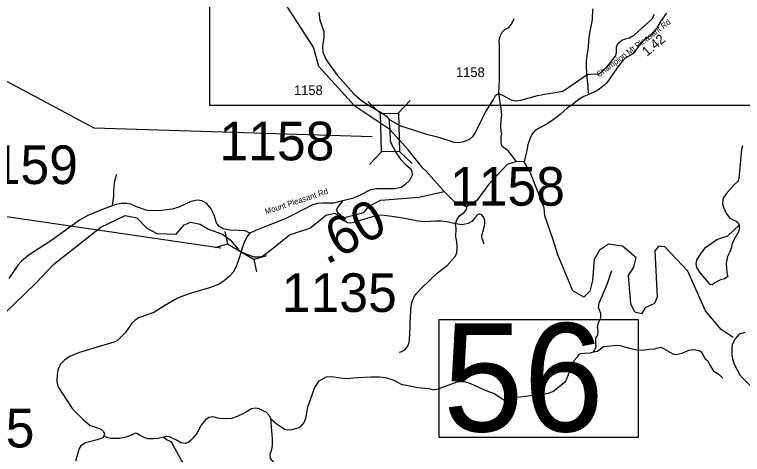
# Model space of a CAD drawing. Extents: x 1248089 to 1457196, y 820910 to 988753.
# Drawn here: x 1298239 to 1307656, y 863143 to 868837 of the extents above; entities that cross this region are included whole.
import ezdxf

# ---------------------------------------------------------------- set-up
doc = ezdxf.new("R2010")
doc.units = 0
for name, color, linetype in [('Exist Hydrographic Creek Single Shore', 7, 'Continuous'), ('Exist Hydrographic Misc Water Feature', 7, 'Continuous'), ('Exist Hydrographic River Shore', 7, 'Continuous'), ('Exist Road Non-System Type 51', 7, 'Continuous'), ('Exist Road Primary NC Structure Standard Bridge Number Label', 7, 'Continuous'), ('Exist Road Secondary Structure Pipe CELL', 7, 'Continuous'), ('Exist Road Secondary Structure Standard Bridge CELL', 7, 'Continuous'), ('Exist Road Secondary Structure Standard Bridge Number Label', 7, 'Continuous'), ('Exist Road Secondary Type 41 Attributed', 7, 'Continuous'), ('Exist Road Secondary Type 51 Attributed', 7, 'Continuous'), ('Exist Road Secondary Type 51 Label', 7, 'Continuous'), ('Map Preparation Inset Cut Line', 7, 'Continuous'), ('Prop GRAU CAT1 Cell', 7, 'Continuous'), ('Prop Lane Arrow CELL', 7, 'Continuous'), ('Prop Lane Lines', 7, 'Continuous')]:
    doc.layers.add(name, color=color, linetype=linetype)

msp = doc.modelspace()

# ---------------------------------------------------------------- linework, layer by layer
at = {"layer": 'Exist Hydrographic Creek Single Shore'}
for points in [[(1303093.8, 867350), (1302639.5, 867652), (1302176.1, 868162.3), (1302105.2, 868413.3), (1301646.2, 869131.6), (1301416.3, 869622.1), (1301335.3, 869705.8), (1300886.2, 869793.6), (1300730.2, 869862.4), (1300642.2, 870041.4), (1300465.1, 870227.2), (1300308.2, 870363.3), (1300060.1, 870463.4), (1299993.2, 870454.9), (1300014.2, 870303.5), (1300085.2, 870095.2), (1300074.2, 870003.6), (1300006.2, 869939.2), (1299907.2, 869974.1), (1299596.2, 870256.1), (1299386.1, 870519.6), (1299117.4, 870730.1), (1298692.6, 870997)], [(1304731.3, 866935.9), (1304630.4, 867068.1), (1304578.2, 867106), (1304554.7, 867120), (1304538.8, 867149.2), (1304533.3, 867190.2), (1304533.8, 867230.8), (1304536.6, 867261.8), (1304542.8, 867295.7), (1304535.5, 867318.1), (1304532.7, 867390.1), (1304534.1, 867474.3), (1304542.5, 867533.1), (1304531.9, 867655.6), (1304520.4, 867700.1), (1304503.7, 867823.1), (1304507.6, 867900.9), (1304513.2, 867997.3), (1304512.1, 868294.1), (1304514.3, 868422), (1304509, 868500.4), (1304523.6, 868558.8), (1304549.5, 868607), (1304583.6, 868642.2), (1304615.9, 868658.7), (1304635.5, 868669.9), (1304652.8, 868690.6), (1304670.1, 868711.3), (1304704.4, 868783.9)], [(1303796.3, 866547.5), (1303565.5, 866811), (1303527.5, 866843), (1303335.1, 867080.6), (1303093.8, 867350)], [(1307535.8, 864658.3), (1307382.5, 864762.1), (1307179.5, 865002.5), (1306949.4, 865515.9), (1306654.5, 865830.2), (1306572.7, 865838.8), (1306521.1, 865778.5), (1306551.2, 865180), (1306516.8, 865098.2), (1306396.3, 865042.2), (1306349, 864964.7), (1306262.9, 864986.3), (1306214.4, 865090.7), (1306181.2, 865459.9), (1306250.4, 865566.1), (1306280.1, 865688.1), (1306103.7, 865838.8), (1305923, 865864.7), (1305806.8, 865787.2), (1305738, 865666.6), (1305716.5, 865395.3), (1305682.1, 865257.5), (1305604.6, 865180), (1305462.6, 865261.8), (1305269, 865726.9), (1305207.4, 865921.8), (1305098.4, 866232.6), (1305092.3, 866334.5), (1304911.4, 866797.7), (1304831.3, 866930.6), (1304731.3, 866935.9), (1304613.3, 866895.6), (1304374.3, 866641), (1304219.3, 866430.8), (1304087.7, 866346.7), (1303928.6, 866416.9), (1303796.3, 866547.5)], [(1298515.3, 865360.2), (1298746.3, 865605), (1299357.2, 866085.1), (1299670.2, 866236.5), (1299819.2, 866207.3), (1299949.3, 866070), (1300081.3, 866001.7), (1300331.2, 865993.4), (1300434.3, 866116), (1300518.2, 866147.3), (1300642.3, 866121.8), (1300749.3, 866060.4), (1300931.5, 865993.7), (1301028, 865920), (1301130.4, 865798.1), (1301171, 865766.7), (1301331.8, 865701.3), (1301394.9, 865698.9), (1301446.1, 865710.8), (1301567.9, 865798.1), (1301798.3, 865983.6), (1302059.3, 866070.3), (1302271.3, 866240.1), (1302380.3, 866264.2), (1302504.3, 866209.1), (1302756.3, 866273), (1302833.3, 866360.1), (1302976.3, 866432.8), (1303469.3, 866472.1), (1303796.3, 866547.5)], [(1295634.2, 863415.5), (1295777.2, 863435.6), (1295962.3, 863530.3), (1296490.3, 863628.1), (1296591.3, 863665.4), (1296881.2, 863941.9), (1297212.3, 864152), (1297408.2, 864338.4), (1297623.2, 864573.7), (1297834.3, 864704.1), (1298515.3, 865360.2)]]:
    msp.add_lwpolyline(points, dxfattribs=at)
at = {"layer": 'Exist Hydrographic Misc Water Feature'}
for points in [[(1305670.6, 867803.7), (1305658.4, 867871.7), (1305659.2, 867909.6), (1305645.7, 868017.9), (1305645.3, 868089.9), (1305638.7, 868154), (1305638.6, 868234), (1305650.9, 868337.7), (1305666.5, 868409.3), (1305668.6, 868497.3), (1305673.5, 868537.2), (1305691.9, 868648.7), (1305696.2, 868656.6), (1305705.4, 868712.4), (1305709.6, 868720.3), (1305716.9, 868776.1), (1305721.9, 868912)], [(1306674.7, 868853.7), (1306652.2, 868830.2), (1306635.5, 868798.6), (1306606.6, 868759.2), (1306548.5, 868664.6), (1306480.5, 868578.3), (1306441.7, 868545.2), (1306391, 868512.4), (1306366.5, 868493), (1306319.3, 868438), (1306275.8, 868375.1), (1306236.8, 868330), (1306137.4, 868270.3), (1306112.9, 868246.9), (1306044.9, 868160.5), (1305970.5, 868050.3), (1305962.3, 868042.5), (1305933.2, 867995.2), (1305898.1, 867947.9), (1305875.7, 867926.5), (1305786.1, 867858.6), (1305761.8, 867843.2), (1305670.6, 867803.7)], [(1305670.6, 867803.7), (1305606.2, 867774.9), (1305541.3, 867736.4), (1305437.5, 867656.9), (1305394.8, 867627.9), (1305299, 867544.1), (1305207.4, 867474.3), (1305150.5, 867435.6), (1305053.2, 867377.9), (1305018.8, 867360.7), (1304972.1, 867329.8), (1304939.4, 867298.5), (1304912.3, 867251.2), (1304895.2, 867203.6), (1304895, 867195.6), (1304886.7, 867179.8), (1304886.5, 867171.8), (1304878.1, 867156), (1304863.9, 867060.4), (1304831.3, 866930.6)], [(1303217.2, 864467.4), (1303249.4, 864474.6), (1303289.9, 864495.7), (1303314.5, 864525.1), (1303339.6, 864572.5), (1303344.3, 864604.4), (1303348.5, 864612.3), (1303349.5, 864660.2), (1303353.9, 864676.1), (1303360.3, 864958), (1303364.6, 864971.8), (1303365.9, 865029.7), (1303370.2, 865043.7), (1303375.4, 865091.6), (1303384.1, 865123.4), (1303399, 865163), (1303415.6, 865192.6), (1303438.3, 865224), (1303503.9, 865294.6), (1303716.6, 865497.5), (1303724.6, 865501.4), (1303765.4, 865536.3), (1303836.5, 865586.7), (1303937.2, 865702.3), (1303962.2, 865749.7), (1303963, 865781.7), (1303967.2, 865789.6), (1303967.6, 865805.6), (1303963.9, 865821.7), (1303964.8, 865861.6), (1303961, 865869.7), (1303961.5, 865893.7), (1303947, 865958), (1303953.5, 866069.9), (1303942.5, 866118.1), (1303943, 866134.1), (1303964.2, 866189.6), (1304001.2, 866234.7), (1304017.6, 866250.3), (1304050.1, 866271.5), (1304070.6, 866293.1), (1304080.9, 866306.8), (1304091.4, 866330.6), (1304087.7, 866346.7)]]:
    msp.add_lwpolyline(points, dxfattribs=at)
at = {"layer": 'Exist Hydrographic River Shore'}
for points in [[(1307688.6, 864720.8), (1307612.1, 864700.8), (1307562.2, 864640.9)], [(1307837.5, 863953.6), (1307633, 864158.3), (1307548.3, 864315.8), (1307528.4, 864395.6), (1307523.4, 864435.6), (1307523.4, 864510.5), (1307528.4, 864565.4), (1307562.2, 864640.9)]]:
    msp.add_lwpolyline(points, dxfattribs=at)
at = {"layer": 'Exist Road Non-System Type 51'}
for points in [[(1307657.3, 867135.9), (1307643.3, 867087.9), (1307621.3, 866855.7), (1307611.3, 866719.6), (1307599.3, 866679.6), (1307551.3, 866631.6), (1307447.3, 866517.5), (1307409.4, 866464.5), (1307403.3, 866440.5), (1307397.3, 866384.5), (1307419.4, 866318.4), (1307455.4, 866252.4), (1307487.4, 866204.3), (1307535.4, 866180.3), (1307575.4, 866162.3), (1307601.4, 866140.3), (1307613.4, 866112.3), (1307613.4, 866062.2), (1307603.4, 866022.2), (1307539.4, 865912.1), (1307521, 865861.5), (1307515, 865821.4), (1307493, 865767.4), (1307463, 865705.4), (1307445, 865617.3), (1307451, 865551.2), (1307459, 865469.2), (1307469, 865445.2), (1307425, 865417.1), (1307373, 865401.1), (1307299, 865363.1), (1307265, 865337.1), (1307241, 865343.1), (1307191, 865399.1), (1307113, 865491.2), (1307065, 865563.2), (1307059, 865609.3), (1307065, 865659.3), (1307123, 865749.4), (1307179, 865819.4), (1307325, 865923.5), (1307469, 865973.6), (1307547, 866045.6), (1307613.4, 866112.3)], [(1299557.7, 866765.8), (1299533.9, 866678.2), (1299524.5, 866610.4), (1299519.4, 866552.4), (1299520.1, 866490.4), (1299510.8, 866424.5), (1299501.6, 866364.7)], [(1304312.4, 865867.9), (1304301.2, 865906.1), (1304287.8, 865938.4), (1304284.4, 865964.5), (1304287, 865994.4), (1304316.7, 866081.9), (1304323.6, 866125.8), (1304322.5, 866167.8), (1304311.3, 866208.1), (1304289.9, 866238.5), (1304258.1, 866251.2), (1304244.1, 866253.5), (1304228, 866245.8), (1304195.2, 866206.4), (1304154.2, 866159.2), (1304109.7, 866134.1), (1304069.4, 866122.9), (1304029.2, 866115.7), (1303943.5, 866129.4), (1303833.9, 866151.6), (1303760, 866161.1), (1303685.9, 866160.6), (1303555.8, 866155.2), (1303457.9, 866163.2), (1303314.4, 866192.1), (1303180.7, 866212.8), (1303057, 866233.3), (1302983.1, 866238.8), (1302937, 866235.7), (1302886.7, 866222.7), (1302780.1, 866192.8), (1302629, 866145.8), (1302586.8, 866136.6), (1302546.9, 866141.5), (1302513.3, 866160.1), (1302491.6, 866180.6), (1302478.2, 866210.9), (1302458.8, 866239.3), (1302431.2, 866261.8), (1302409.9, 866294.3), (1302406.2, 866310.4), (1302420.8, 866340.1), (1302492.6, 866428.7)], [(1301553.4, 863604.6), (1301623.7, 863543.6), (1301687, 863499), (1301733.9, 863470.9), (1301762, 863461.5), (1301825.2, 863466.2), (1301907.2, 863487.3), (1301949.4, 863510.8), (1301984.6, 863557.7), (1302008, 863613.9), (1302015, 863656.2), (1302033.8, 863759.3), (1302066.6, 863855.5), (1302120.2, 864002.1), (1302181.1, 864095.9), (1302277.2, 864147.5), (1302342.8, 864152.2), (1302452.9, 864133.4), (1302525.6, 864124), (1302682.6, 864138.1), (1302846.6, 864145.1), (1302955.3, 864149.2), (1303039.7, 864139.9), (1303145.1, 864102.3), (1303241.2, 864053.1), (1303351.3, 864032), (1303456.8, 864010.9), (1303597.3, 863994.5), (1303660.6, 863978.1), (1303730.9, 863994.5), (1303965.2, 864083.6), (1304054.3, 864085.9), (1304136.3, 864062.5), (1304337.8, 863968.7), (1304444.4, 863929.4), (1304577.9, 863844.9), (1304608.4, 863830.9), (1304643.5, 863840.3), (1304737.3, 863882.5), (1304786.5, 863887.2), (1304913, 863903.6), (1305032.5, 863912.9), (1305142.6, 863934), (1305201.2, 863957.5), (1305367.6, 864088.8), (1305379.3, 864114.6), (1305430.8, 864241.2), (1305475.4, 864356.1), (1305523.8, 864406.6), (1305542.5, 864439.4), (1305563.6, 864451.1), (1305612.8, 864453.5), (1305692.5, 864455.8), (1305727.6, 864469.9), (1305762.8, 864533.2), (1305760.4, 864594.2), (1305760.4, 864650.5), (1305783.9, 864685.6), (1305790.9, 864737.2), (1305779.2, 864798.2), (1305793.2, 864847.4), (1305823.7, 864910.7), (1305823.7, 864967), (1305795.6, 865046.7), (1305804.9, 865105.4), (1305840.1, 865192.1), (1305912.3, 865356.8), (1305968.6, 865523.3)], [(1305727.6, 864469.9), (1305780.9, 864479.6), (1305860.5, 864538.2), (1306033.9, 864559.3), (1306076.1, 864554.6), (1306132.3, 864533.5), (1306214.3, 864514.8), (1306294, 864496), (1306366.6, 864491.3), (1306444, 864505.4), (1306516.6, 864510.1), (1306568.2, 864524.1), (1306601, 864531.2), (1306636.1, 864512.4), (1306757.9, 864444.4), (1306800.1, 864437.4), (1306875.1, 864451.5), (1306964.1, 864491.3), (1307022.7, 864503), (1307095.4, 864489), (1307121.1, 864472.6), (1307142.2, 864437.4), (1307173.5, 864381.4), (1307206.3, 864360.3), (1307234.4, 864299.3), (1307279, 864231.3), (1307361, 864175), (1307400.8, 864130.5)], [(1301553.4, 863604.6), (1301534.6, 863649.8), (1301498.4, 863683.6), (1301404.4, 863731.8), (1301361, 863741.5), (1301305.5, 863734.2), (1301226, 863683.6), (1301119.9, 863632.9), (1301045.2, 863608.8), (1300980.1, 863601.5), (1300886, 863608.8), (1300806.5, 863628.1), (1300751, 863620.8), (1300707.6, 863591.9), (1300652.2, 863521.9), (1300601.5, 863420.6), (1300543.7, 863353), (1300509.9, 863316.8), (1300483.4, 863297.5), (1300449.7, 863285.5), (1300391.8, 863295.1), (1300336.3, 863326.5), (1300244.7, 863372.3), (1300201.3, 863374.8), (1300172.4, 863365.1)], [(1301948.8, 862635.2), (1301820.5, 862767.5), (1301762, 862847.2), (1301654.2, 862936.3), (1301633.1, 862978.5), (1301605, 863025.4), (1301551.1, 863091), (1301546.4, 863147.3), (1301569.8, 863205.9), (1301576.9, 863264.6), (1301574.5, 863346.6), (1301553.4, 863604.6)], [(1300172.4, 863365.1), (1300095.2, 863348.2), (1300032.6, 863343.4), (1299967.5, 863345.8), (1299916.8, 863360.3), (1299863.8, 863389.2), (1299822.8, 863415.8), (1299804.9, 863418.2), (1299768.7, 863398.9), (1299696.4, 863370), (1299595.1, 863348.3), (1299484.2, 863350.7), (1299433.6, 863360.3), (1299395.8, 863382.1)], [(1300172.4, 863365.1), (1300206.4, 863337.3), (1300261.8, 863308.3), (1300293.2, 863257.6), (1300334.1, 863180.4), (1300394.4, 863067), (1300430.6, 863018.8), (1300471.6, 862956.1), (1300507.7, 862893.3), (1300558.4, 862830.6), (1300596.9, 862794.4), (1300664.4, 862784.7), (1300710.2, 862755.8), (1300744, 862738.9), (1300809.1, 862751), (1300847.7, 862763)]]:
    msp.add_lwpolyline(points, dxfattribs=at)
at = {"layer": 'Exist Road Primary NC Structure Standard Bridge Number Label'}
msp.add_lwpolyline([(1303731.5, 864890.6), (1306308, 864890.6), (1306308, 863361.3), (1303731.5, 863361.3)], close=True, dxfattribs=at)
at = {"layer": 'Exist Road Secondary Structure Pipe CELL'}
for p, q in [((1300958.4, 866030), (1300996, 865867.7)), ((1300836, 865821.4), (1300996, 865867.7)), ((1300996, 865867.7), (1301338.1, 865666.9)), ((1301498.1, 865713.2), (1301338.1, 865666.9)), ((1301375.7, 865504.6), (1301338.1, 865666.9))]:
    msp.add_line(p, q, dxfattribs=at)
at = {"layer": 'Exist Road Secondary Structure Standard Bridge CELL'}
for p, q in [((1302974.5, 867555.2), (1302810, 867710.7)), ((1303200.7, 867561.4), (1303356.3, 867725.9)), ((1302831.6, 866895.1), (1302987.2, 867059.6)), ((1303383.1, 866910.4), (1303218.7, 867066))]:
    msp.add_line(p, q, dxfattribs=at)
msp.add_lwpolyline([(1302987.2, 867059.6), (1302973.4, 867555.1), (1303204.9, 867561.6), (1303218.7, 867066)], close=True, dxfattribs=at)
at = {"layer": 'Exist Road Secondary Structure Standard Bridge Number Label'}
msp.add_lwpolyline([(1302866.1, 867254.6), (1299269.3, 867367.9), (1294879.4, 869718.6)], dxfattribs=at)
at = {"layer": 'Exist Road Secondary Type 41 Attributed'}
msp.add_lwpolyline([(1303087, 867480.1), (1303232.9, 867398.3), (1303384.6, 867347.7), (1303567.5, 867289.3), (1303692, 867260.1), (1303845.7, 867211.4), (1303923.5, 867186.1), (1303983.8, 867182.2), (1304053.8, 867192), (1304127.7, 867223.1), (1304174.4, 867262.1), (1304203.6, 867310.7), (1304295, 867495.7), (1304332, 867573.6), (1304437.1, 867735.1), (1304463.7, 867786.9), (1304483.1, 867806.4), (1304512.3, 867812.2), (1304562.9, 867788.9), (1304664.1, 867732.4), (1304722.4, 867720.7), (1304788.6, 867728.5), (1305004.5, 867788.9), (1305147.5, 867815.8), (1305235, 867827.5), (1305334.2, 867846.9), (1305423.7, 867903.4), (1305647.4, 868059.1), (1305686.3, 868066.9), (1305799.1, 868070.8), (1305838, 868096.1), (1305913.9, 868172.1), (1306012.2, 868297.9), (1306025.8, 868342.7), (1306025.8, 868412.8), (1306045.3, 868463.4), (1306095.9, 868506.2), (1306144.5, 868523.7), (1306195.1, 868537.4), (1306259.3, 868574.4), (1306482.4, 868775.9), (1306519.3, 868842.1)], dxfattribs=at)
at = {"layer": 'Exist Road Secondary Type 51 Attributed'}
for points in [[(1302175.1, 868863.2), (1302190.7, 868765.9), (1302238.8, 868617.3), (1302238.8, 868537.5), (1302225.2, 868422.6), (1302229.1, 868348.7), (1302269.9, 868249.4), (1302411.5, 868051.6), (1302633.3, 867806.3), (1302728.6, 867722.6), (1302825.8, 867658.4), (1302995.1, 867561), (1303053.4, 867522.1), (1303087, 867480.1)], [(1303087, 867480.1), (1303087, 867425.4), (1303093.8, 867350)], [(1303093.8, 867350), (1303096.3, 867297.5), (1303100.6, 867236.5), (1303099.7, 867206), (1303107.9, 867175), (1303177.2, 867048.7), (1303230, 866968.2), (1303303.3, 866890.7), (1303360.3, 866845.9), (1303380.7, 866803.1), (1303384.8, 866758.2), (1303350.2, 866688.9), (1303287, 866631.9), (1303240.2, 866599.2), (1303148.5, 866580.9), (1302926.5, 866580.9), (1302843, 866568.7), (1302710.7, 866497.3), (1302611.8, 866457.6), (1302430.6, 866410.7), (1302369.5, 866394.4), (1302224.9, 866394.4), (1302157.7, 866390.4), (1302094.5, 866374), (1301870.5, 866257.9), (1301740.2, 866190.6), (1301540.6, 866113.2), (1301369.5, 866043.9), (1301284, 866005.1)], [(1301284, 866005.1), (1301221.9, 866037.5), (1301138.5, 866039.8), (1301023.4, 866044.3), (1300940, 866062.3), (1300885.8, 866091.7), (1300852, 866139.1), (1300820.4, 866238.4), (1300779.8, 866324.2), (1300727.9, 866389.7), (1300667, 866425.8), (1300603.8, 866434.8), (1300519, 866414.9), (1300365.6, 866344.9), (1300277.6, 866317.8), (1300142.3, 866299.7), (1300034, 866295.2), (1299952.8, 866302), (1299817.4, 866349.4), (1299745.3, 866381), (1299686.6, 866392.3), (1299616.7, 866392.3), (1299553.5, 866378.7), (1299420.4, 866331.3), (1299188.1, 866234.3), (1299078.7, 866174.1), (1298920.8, 866056.7), (1298722.3, 865914.5), (1298550.8, 865806.1), (1298429, 865727.1), (1298329.7, 865645.8), (1298280.8, 865590.6), (1298165.8, 865419)], [(1301284, 866005.1), (1301242.8, 865960.9), (1301208.2, 865887.6), (1301185.4, 865813.3), (1301171, 865766.7)], [(1301171, 865766.7), (1301138.9, 865671.5), (1301100.2, 865567.6), (1301067.7, 865500.3), (1301018.8, 865449.3), (1300951.6, 865388.2), (1300876.2, 865343.4), (1300760.8, 865301.1), (1300492, 865221.6), (1300347.4, 865164.6), (1300172.2, 865060.6), (1300042.5, 864982), (1299957, 864949.3), (1299842.9, 864910.6), (1299794, 864878), (1299755.3, 864843.4), (1299673.9, 864723.1), (1299568.5, 864613.6), (1299523.7, 864595.3), (1299395.4, 864558.6), (1299079.7, 864460.8), (1298962.2, 864416.5), (1298888.9, 864367.6), (1298829.8, 864306.5), (1298797.2, 864235.1), (1298789.1, 864176), (1298785, 864088.4), (1298797.2, 864021.1), (1298862.4, 863921.2), (1298986.4, 863738.8), (1299122.9, 863598.2), (1299218.6, 863516.6), (1299287.8, 863496.3), (1299353, 863473.8), (1299391.7, 863441.2), (1299403.9, 863408.6), (1299395.8, 863382.1), (1299381.5, 863356.6), (1299306.2, 863330.1), (1299157.5, 863291.3), (1299098.5, 863252.6), (1299074, 863218), (1299029.2, 863056.9)]]:
    msp.add_lwpolyline(points, dxfattribs=at)
at = {"layer": 'Map Preparation Inset Cut Line'}
msp.add_lwpolyline([(1313026.2, 867658.5), (1300766.9, 867658.5), (1300766.9, 889680.3), (1313026.2, 889680.3)], close=True, dxfattribs=at)
at = {"layer": 'Prop Lane Arrow CELL'}
msp.add_line((1300910.1, 865813.6), (1293148.9, 866946.9), dxfattribs=at)

# ---------------------------------------------------------------- texts
at = {"layer": 'Exist Road Primary NC Structure Standard Bridge Number Label'}
msp.add_text('56', height=1400, dxfattribs=at).set_placement((1303781.6, 863440.4))
at = {"layer": 'Exist Road Secondary Type 51 Label'}
for s, rotation, p in [('Champion Mt Pleasant Rd', 36.88693, (1305801.1, 868020.8)), ('Mount Pleasant Rd', 18.57017, (1301492.9, 866248))]:
    msp.add_text(s, height=75, rotation=rotation, dxfattribs=at).set_placement(p)
at = {"layer": 'Prop GRAU CAT1 Cell'}
for s, height, rotation, p in [('1.42', 125, 40.25905, (1306421.7, 868288.4)), ('.60', 500, 28.31957, (1302272.9, 865592.2))]:
    msp.add_text(s, height=height, rotation=rotation, dxfattribs=at).set_placement(p)
at = {"layer": 'Prop Lane Lines'}
for s, height, p in [('1158', 125, (1303950.3, 868027.8)), ('1158', 125, (1301854.5, 867794.2)), ('1158', 500, (1300890.4, 866949.6)), ('1159', 500, (1297571.7, 866642.9)), ('1158', 500, (1303872.8, 866362.9)), ('1135', 500, (1301697.2, 864987.1)), ('1135', 500, (1297009.3, 863233.1))]:
    msp.add_text(s, height=height, dxfattribs=at).set_placement(p)

doc.saveas('drawing.dxf')
